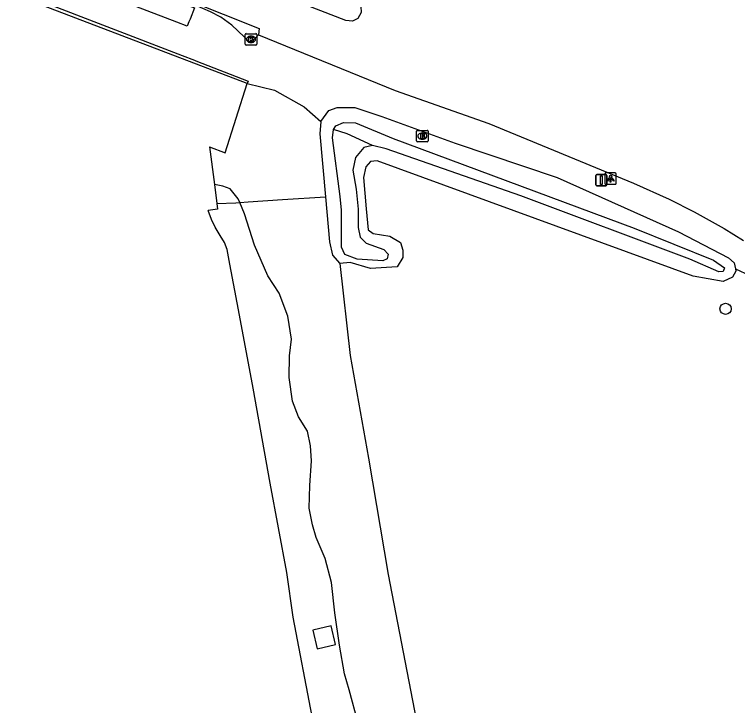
# Model space of a CAD drawing. Extents: x 156141 to 158132, y 385651 to 388399.
# Drawn here: x 156279.5 to 156342.7, y 386449.6 to 386510.1 of the extents above; entities that cross this region are included whole.
import ezdxf

# ---------------------------------------------------------------- set-up
doc = ezdxf.new("R2010")
doc.units = 0
for name, color, linetype in [('IMGEO_Berm_groen', 7, 'Continuous'), ('IMGEO_Boom', 7, 'Continuous'), ('IMGEO_Brandkraan', 7, 'Continuous'), ('IMGEO_Erf', 7, 'Continuous'), ('IMGEO_Grasland_overig', 7, 'Continuous'), ('IMGEO_Kolk', 7, 'Continuous'), ('IMGEO_Lichtpunt', 7, 'Continuous'), ('IMGEO_Rijbaan_autosnelweg', 7, 'Continuous'), ('IMGEO_Rijbaan_lokaal_gesloten', 7, 'Continuous'), ('IMGEO_Rijbaan_lokaal_open', 7, 'Continuous'), ('IMGEO_Verkeersbordpaal', 7, 'Continuous'), ('IMGEO_Verkeerseiland_open', 7, 'Continuous'), ('IMGEO_Waterloop', 7, 'Continuous')]:
    doc.layers.add(name, color=color, linetype=linetype)

msp = doc.modelspace()

# ---------------------------------------------------------------- linework, layer by layer
at = {"layer": 'IMGEO_Berm_groen'}
for points in [[(156299.804, 386504.048), (156302.205, 386503.458), (156304.79, 386502.013), (156306.251, 386500.723)], [(156306.251, 386500.723), (156306.948, 386501.695), (156307.672, 386501.941), (156309.236, 386501.952), (156311.599, 386501.161), (156318.013, 386498.819), (156326.924, 386495.824), (156337.537, 386491.07), (156341.924, 386488.802), (156342.435, 386488.374), (156342.537, 386487.831)], [(156299.163, 386493.64), (156299.909, 386493.706), (156302.911, 386493.918), (156306.665, 386494.135)], [(156306.665, 386494.135), (156307.022, 386490.199), (156307.272, 386489.021), (156307.919, 386488.295)], [(156297.162, 386493.558), (156297.228, 386493.049), (156296.409, 386492.956)], [(156297.162, 386493.558), (156298.807, 386493.608), (156299.163, 386493.64)], [(156309.519, 386448.09), (156308.728, 386451.007), (156308.314, 386452.39), (156307.89, 386454.918), (156307.494, 386457.741), (156307.204, 386460.39), (156306.636, 386462.487), (156305.835, 386464.327), (156305.537, 386465.429), (156305.244, 386466.895), (156305.304, 386468.884), (156305.441, 386471.026), (156305.36, 386472.347), (156305.082, 386473.633), (156304.317, 386474.875), (156303.775, 386476.265), (156303.5, 386478.333), (156303.507, 386480.23), (156303.687, 386481.684), (156303.363, 386483.694), (156302.601, 386485.719), (156301.613, 386487.214), (156300.445, 386489.913), (156299.567, 386492.638), (156299.163, 386493.64)], [(156307.919, 386488.295), (156308.832, 386480.26), (156310.427, 386471.277), (156312.136, 386461.085), (156314.776, 386447.503), (156316.862, 386433.831), (156319.168, 386420.082), (156322.139, 386404.162), (156323.071, 386399.49), (156323.101, 386398.66), (156323.77, 386398.642), (156324.474, 386398.163), (156324.782, 386397.55), (156325.392, 386395.762), (156325.823, 386393.393), (156325.706, 386392.761), (156325.225, 386392.077), (156324.992, 386391.434), (156325.054, 386390.333), (156326.21, 386383.43)], [(156342.537, 386487.831), (156345.045, 386486.673)], [(156307.542, 386454.97), (156307.172, 386456.6), (156305.564, 386456.226), (156305.933, 386454.597), (156307.542, 386454.97)]]:
    msp.add_lwpolyline(points, dxfattribs=at)
at = {"layer": 'IMGEO_Boom'}
msp.add_circle((156341.669, 386484.338), 0.489, dxfattribs=at)
at = {"layer": 'IMGEO_Brandkraan'}
for p, q in [((156314.637, 386499.024), (156314.637, 386499.876)), ((156314.712, 386499.95), (156315.564, 386499.95)), ((156315.125, 386499.73), (156315.15, 386499.73)), ((156315.638, 386499.876), (156315.638, 386499.024)), ((156315.564, 386498.95), (156314.712, 386498.95)), ((156315.148, 386499.17), (156315.123, 386499.17))]:
    msp.add_line(p, q, dxfattribs=at)
for points in [[(156314.637, 386499.024), (156314.637, 386499.876)], [(156314.712, 386499.95), (156315.564, 386499.95)], [(156314.985, 386499.65), (156314.985, 386499.25), (156315.198, 386499.25)], [(156315.216, 386499.65), (156314.985, 386499.65)], [(156315.164, 386499.569), (156315.11, 386499.569), (156315.11, 386499.493)], [(156315.11, 386499.493), (156315.163, 386499.493)], [(156315.638, 386499.876), (156315.638, 386499.024)], [(156315.564, 386498.95), (156314.712, 386498.95)], [(156315.172, 386499.417), (156315.11, 386499.417), (156315.11, 386499.336)], [(156315.11, 386499.336), (156315.172, 386499.336)]]:
    msp.add_lwpolyline(points, dxfattribs=at)
for centre, radius, start, end in [((156314.714, 386499.874), 0.0765, 91.55205, 178.44795), ((156314.714, 386499.874), 0.0765, 91.55205, 178.44795), ((156315.165, 386499.531), 0.0379, 267.82845, 90.93552), ((156315.22, 386499.505), 0.145, 59.4692, 91.53667), ((156315.245, 386499.552), 0.0922, 285.51372, 58.15012), ((156315.562, 386499.874), 0.0765, 1.55205, 88.44795), ((156315.562, 386499.874), 0.0765, 1.55205, 88.44795), ((156314.714, 386499.026), 0.0765, 181.55205, 268.44795), ((156314.714, 386499.026), 0.0765, 181.55205, 268.44795), ((156315.173, 386499.376), 0.0404, 269.87594, 90.50774), ((156315.204, 386499.501), 0.251, 268.66757, 293.53466), ((156315.25, 386499.36), 0.105, 301.31148, 78.98903), ((156315.562, 386499.026), 0.0765, 271.55205, 358.44795), ((156315.562, 386499.026), 0.0765, 271.55205, 358.44795)]:
    msp.add_arc(centre, radius, start, end, dxfattribs=at)
for centre, major_axis, ratio, start_param, end_param in [((156315.124, 386499.45), (-0.387, 0.002), 0.722429, 4.712389, 7.853982), ((156315.149, 386499.45), (-0.39, 0.002), 0.717154, 1.570796, 4.712389)]:
    msp.add_ellipse(centre, major_axis=major_axis, ratio=ratio, start_param=start_param, end_param=end_param, dxfattribs=at)
at = {"layer": 'IMGEO_Erf'}
msp.add_lwpolyline([(156342.537, 386487.831), (156342.573, 386487.64), (156342.273, 386487.122), (156341.452, 386486.74), (156338.847, 386487.182), (156311.197, 386497.285), (156310.603, 386497.215), (156310.206, 386496.761), (156309.998, 386495.832), (156310.229, 386493.101), (156310.385, 386491.262), (156310.834, 386490.92), (156312.293, 386490.685), (156313.215, 386490.13), (156313.437, 386489.477), (156313.421, 386488.838), (156312.948, 386488.014), (156310.613, 386487.879), (156308.819, 386488.39), (156307.919, 386488.295)], dxfattribs=at)
at = {"layer": 'IMGEO_Grasland_overig'}
for points in [[(156296.52, 386498.51), (156297.881, 386497.982), (156299.804, 386504.048)], [(156306.251, 386500.723), (156306.164, 386499.66), (156306.665, 386494.135)], [(156296.52, 386498.51), (156296.948, 386495.206)], [(156299.163, 386493.64), (156299.029, 386493.974), (156298.316, 386494.838), (156297.676, 386495.073), (156296.948, 386495.206)], [(156296.948, 386495.206), (156297.162, 386493.558)]]:
    msp.add_lwpolyline(points, dxfattribs=at)
at = {"layer": 'IMGEO_Kolk'}
for p, q in [((156299.647, 386507.488), (156299.647, 386508.34)), ((156299.722, 386508.414), (156300.574, 386508.414)), ((156300.648, 386508.34), (156300.648, 386507.488)), ((156300.135, 386508.194), (156300.16, 386508.194)), ((156300.574, 386507.414), (156299.722, 386507.414)), ((156300.158, 386507.634), (156300.133, 386507.634))]:
    msp.add_line(p, q, dxfattribs=at)
for points in [[(156299.647, 386507.488), (156299.647, 386508.34)], [(156299.722, 386508.414), (156300.574, 386508.414)], [(156300.648, 386508.34), (156300.648, 386507.488)], [(156299.968, 386508.114), (156300.091, 386508.114), (156300.091, 386507.963), (156300.221, 386508.114), (156300.385, 386508.114), (156300.239, 386507.963), (156300.392, 386507.714), (156300.24, 386507.714), (156300.155, 386507.878), (156300.091, 386507.811), (156300.091, 386507.714), (156299.968, 386507.714), (156299.968, 386508.114)], [(156300.574, 386507.414), (156299.722, 386507.414)]]:
    msp.add_lwpolyline(points, dxfattribs=at)
for centre, start, end in [((156299.724, 386508.338), 91.55205, 178.44795), ((156299.724, 386508.338), 91.55205, 178.44795), ((156300.572, 386508.338), 1.55205, 88.44795), ((156300.572, 386508.338), 1.55205, 88.44795), ((156299.724, 386507.49), 181.55205, 268.44795), ((156299.724, 386507.49), 181.55205, 268.44795), ((156300.572, 386507.49), 271.55205, 358.44795), ((156300.572, 386507.49), 271.55205, 358.44795)]:
    msp.add_arc(centre, 0.0765, start, end, dxfattribs=at)
for centre, major_axis, ratio, start_param, end_param in [((156300.134, 386507.914), (-0.387, 0.002), 0.722429, 4.712389, 7.853982), ((156300.159, 386507.914), (-0.39, 0.002), 0.717154, 1.570796, 4.712389)]:
    msp.add_ellipse(centre, major_axis=major_axis, ratio=ratio, start_param=start_param, end_param=end_param, dxfattribs=at)
at = {"layer": 'IMGEO_Lichtpunt'}
for p, q in [((156331.108, 386496.134), (156331.108, 386495.327)), ((156331.108, 386496.134), (156331.108, 386495.327)), ((156332.01, 386496.229), (156331.202, 386496.229)), ((156332.01, 386496.229), (156331.202, 386496.229)), ((156332.104, 386495.327), (156332.104, 386496.134)), ((156332.104, 386495.327), (156332.104, 386496.134)), ((156331.202, 386495.233), (156332.01, 386495.233)), ((156331.202, 386495.233), (156332.01, 386495.233))]:
    msp.add_line(p, q, dxfattribs=at)
for points in [[(156331.482, 386495.798), (156331.521, 386495.77), (156331.333, 386495.508), (156331.295, 386495.535), (156331.482, 386495.798)], [(156331.584, 386495.75), (156331.631, 386495.75), (156331.631, 386495.428), (156331.584, 386495.428), (156331.584, 386495.75)], [(156331.694, 386495.77), (156331.732, 386495.797), (156331.919, 386495.535), (156331.88, 386495.507), (156331.694, 386495.77)]]:
    msp.add_lwpolyline(points, dxfattribs=at)
msp.add_circle((156331.607, 386495.932), 0.0994, dxfattribs=at)
for centre, start, end in [((156331.202, 386496.134), 90, 180), ((156331.202, 386496.134), 90, 180), ((156332.01, 386496.134), 0, 90), ((156332.01, 386496.134), 0, 90), ((156331.202, 386495.327), 180, 270), ((156331.202, 386495.327), 180, 270), ((156332.01, 386495.327), 270, 0), ((156332.01, 386495.327), 270, 360)]:
    msp.add_arc(centre, 0.0946, start, end, dxfattribs=at)
at = {"layer": 'IMGEO_Rijbaan_autosnelweg'}
msp.add_lwpolyline([(156323.326, 386356.79), (156321.964, 386363.403), (156320.169, 386372.199), (156317.911, 386383.612), (156316.265, 386391.849), (156314.865, 386399.293), (156313.211, 386407.83), (156311.493, 386416.74), (156309.705, 386425.993), (156308.104, 386434.369), (156306.665, 386442.033), (156305.484, 386448.682), (156303.846, 386457.356), (156303.274, 386461.274), (156301.833, 386469.099), (156300.332, 386477.401), (156299.042, 386484.248), (156298.305, 386488.25), (156298.055, 386489.52), (156297.838, 386490.128), (156297.462, 386490.768), (156297.017, 386491.484), (156296.703, 386492.148), (156296.409, 386492.956)], dxfattribs=at)
at = {"layer": 'IMGEO_Rijbaan_lokaal_gesloten'}
for points in [[(156279.45, 386524.804), (156292.191, 386519.892), (156293.29, 386519.47), (156293.425, 386519.418), (156303.669, 386515.482), (156309.414, 386511.3), (156309.768, 386510.799), (156309.786, 386510.272), (156309.503, 386509.752), (156309.018, 386509.516), (156308.448, 386509.57), (156294.031, 386515.158), (156293.895, 386515.211), (156292.782, 386515.644), (156280.043, 386520.581)], [(156280.571, 386516.818), (156293.303, 386511.894), (156294.428, 386511.458), (156294.565, 386511.405), (156300.87, 386508.862), (156300.816, 386508.304)], [(156300.816, 386508.304), (156312.749, 386503.448), (156320.97, 386500.558), (156333.616, 386495.327), (156336.741, 386493.948), (156338.935, 386492.814), (156341.556, 386491.373), (156343.252, 386490.304)]]:
    msp.add_lwpolyline(points, dxfattribs=at)
at = {"layer": 'IMGEO_Rijbaan_lokaal_open'}
msp.add_lwpolyline([(156300.816, 386508.304), (156300.112, 386507.623), (156298.483, 386509.171), (156297.512, 386509.849), (156296.614, 386510.333), (156294.594, 386511.201), (156294.457, 386511.254), (156293.331, 386511.691), (156280.601, 386516.602)], dxfattribs=at)
at = {"layer": 'IMGEO_Verkeersbordpaal'}
for p, q in [((156330.304, 386495.2), (156330.304, 386496)), ((156330.304, 386496), (156330.304, 386495.2)), ((156330.404, 386496.1), (156331.194, 386496.1)), ((156331.194, 386496.1), (156330.404, 386496.1)), ((156331.294, 386496), (156331.294, 386495.2)), ((156331.294, 386495.2), (156331.294, 386496)), ((156331.194, 386495.1), (156330.404, 386495.1)), ((156330.404, 386495.1), (156331.194, 386495.1))]:
    msp.add_line(p, q, dxfattribs=at)
msp.add_lwpolyline([(156330.724, 386495.975), (156330.874, 386495.975), (156330.874, 386495.225), (156330.724, 386495.225), (156330.724, 386495.975)], dxfattribs=at)
for centre, start, end in [((156330.404, 386496), 90, 180), ((156330.404, 386496), 90, 180), ((156331.194, 386496), 0, 90), ((156331.194, 386496), 360, 90), ((156330.404, 386495.2), 180, 270), ((156330.404, 386495.2), 180, 270), ((156331.194, 386495.2), 270, 0), ((156331.194, 386495.2), 270, 0)]:
    msp.add_arc(centre, 0.1, start, end, dxfattribs=at)
at = {"layer": 'IMGEO_Verkeerseiland_open'}
for points in [[(156280.646, 386516.287), (156293.375, 386511.374), (156294.501, 386510.945), (156294.638, 386510.893), (156295.217, 386510.672), (156294.81, 386509.685), (156294.714, 386509.453), (156294.56, 386509.081), (156293.654, 386509.429), (156280.922, 386514.32)], [(156281.324, 386511.45), (156294.12, 386506.497), (156295.193, 386506.082), (156295.33, 386506.029), (156299.89, 386504.264), (156299.804, 386504.048)], [(156299.804, 386504.048), (156281.377, 386511.075)]]:
    msp.add_lwpolyline(points, dxfattribs=at)
at = {"layer": 'IMGEO_Waterloop'}
for points in [[(156307.355, 386500.027), (156307.563, 386500.354), (156308.228, 386500.65), (156309.287, 386500.617), (156312.592, 386499.254), (156333.672, 386491.406), (156340.602, 386488.582), (156341.568, 386487.94), (156341.471, 386487.603), (156341.074, 386487.568), (156338.554, 386488.691), (156323.757, 386494.239), (156311.965, 386498.325), (156310.791, 386498.639)], [(156310.791, 386498.639), (156310.007, 386498.442), (156309.283, 386497.577), (156309.053, 386496.483), (156309.346, 386494.816), (156309.52, 386493.066), (156309.518, 386491.447), (156309.702, 386490.608), (156310.221, 386490.089), (156311.762, 386489.535), (156312.162, 386489.133), (156312.071, 386488.725), (156311.688, 386488.527), (156309.437, 386488.673), (156308.361, 386489.105), (156308.068, 386489.735), (156308.072, 386492.974), (156307.946, 386494.172), (156307.273, 386499.31), (156307.355, 386500.027)], [(156310.791, 386498.639), (156308.566, 386499.653), (156307.355, 386500.027)]]:
    msp.add_lwpolyline(points, dxfattribs=at)

doc.saveas('drawing.dxf')
